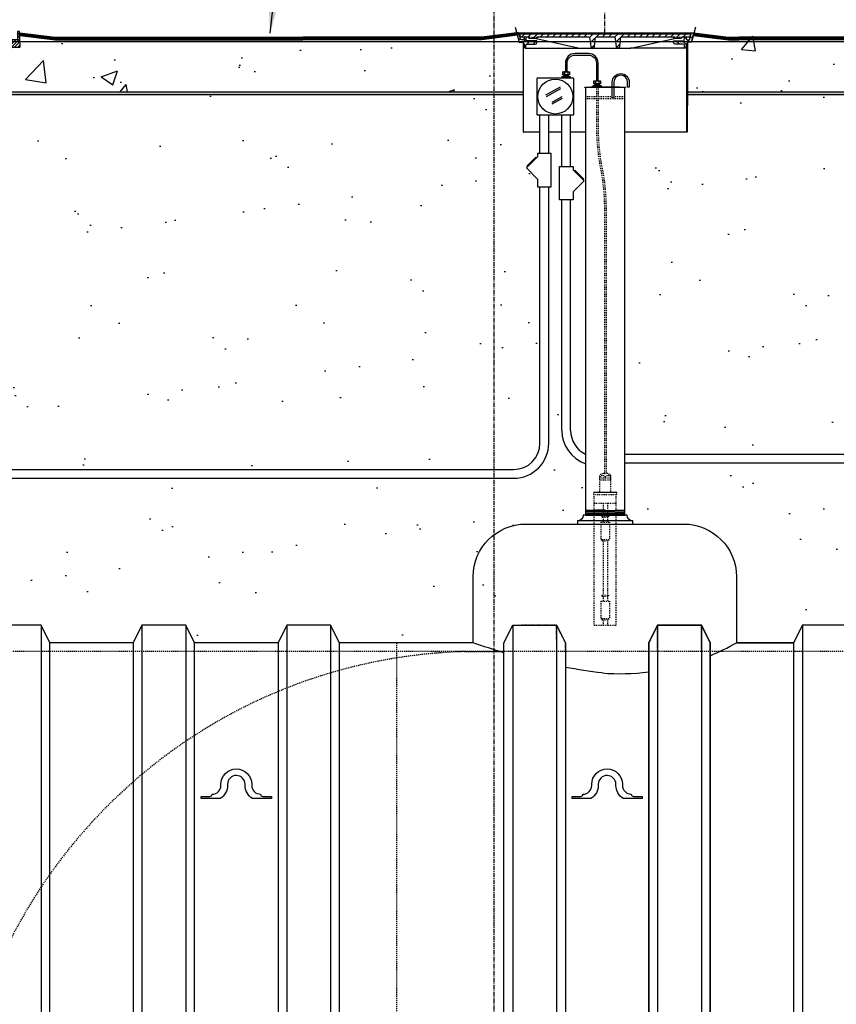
# Model space of a CAD drawing. Extents: x -285 to 5863, y 308 to 3178.
# Tile 324 of 622: x 1644 to 1737, y 874 to 987. Entities that reach past the tile are written whole.
import ezdxf

# ---------------------------------------------------------------- set-up
doc = ezdxf.new("R2010")
doc.units = 0
doc.header["$MEASUREMENT"] = 0
doc.header["$PDSIZE"] = 1
for name, pattern in [('CENTER1', [0.6625, 0.5, -0.075, 0.0125, -0.075]), ('HIDDEN3', [0.1875, 0.125, -0.0625]), ('HIDDEN5', [0.05, 0.025, -0.025])]:
    doc.linetypes.add(name, pattern=pattern)
doc.layers.get('DEFPOINTS').update_dxf_attribs({"linetype": 'CONTINUOUS'})
for name, color, linetype in [('CENTERLINE', 3, 'CENTER1'), ('CONCRETE-HATCH', 2, 'CONTINUOUS'), ('CONDUIT', 2, 'CONTINUOUS'), ('DIM', 3, 'CONTINUOUS'), ('GALV-4-PIPE', 4, 'CONTINUOUS'), ('J-BOX', 2, 'CONTINUOUS'), ('PEAGRAVEL-HATCH', 3, 'CONTINUOUS'), ('PROBE', 2, 'CONTINUOUS'), ('SPILL-BUCKET', 1, 'CONTINUOUS'), ('TANK-BUNG-OPENING-4', 3, 'CONTINUOUS'), ('TANK-MANHOLE-18', 2, 'CONTINUOUS'), ('TANK-MANHOLE-COVER-18', 2, 'CONTINUOUS'), ('TANK-MANHOLE-COVER-HATCH-18', 7, 'CONTINUOUS'), ('TANK-MANHOLE-HATCH-18', 7, 'CONTINUOUS'), ('TANK-SLAB', 6, 'CONTINUOUS'), ('TANK-UST', 5, 'CONTINUOUS'), ('TANK-UST-RIB', 7, 'CONTINUOUS'), ('TEXT', 3, 'CONTINUOUS')]:
    doc.layers.add(name, color=color, linetype=linetype)
doc.layers.add('FREEZE-LINES', color=8, linetype='CONTINUOUS', plot=False)
doc.styles.add('SIMPLEX', font='simplex')
doc.dimstyles.new('DIM64', dxfattribs={"dimscale": 64, "dimtxt": 0.09375, "dimasz": 0.09375, "dimexe": 0.0625, "dimexo": 0.0625, "dimgap": 0.046875, "dimtad": 1, "dimdec": 4, "dimzin": 3, "dimdsep": 46, "dimlunit": 4, "dimtxsty": 'SIMPLEX', "dimcen": 0, "dimclrd": 256, "dimclre": 256, "dimclrt": 256, "dimadec": 0, "dimazin": 0, "dimtfac": 1, "dimtdec": 4, "dimtmove": 0, "dimatfit": 3, "dimfxl": 1, "dimfrac": 2, "dimtolj": 1, "dimtzin": 0, "dimarcsym": 0})
pattern_1 = [(45, (144.5389, -2e-11), (-0.35355339, 0.35355339), [])]

# ---------------------------------------------------------------- blocks, each defined once
blk = doc.blocks.new('*D13')
at = {"layer": 'DEFPOINTS', "color": 0, "transparency": 16777216}
for p in [(1368.55, 978.3), (2031.77, 978.01), (1368.55, 700.52)]:
    blk.add_point(p, dxfattribs=at)
at = {"layer": 'DIM', "lineweight": -2, "transparency": 16777216}
for p, q in [((1368.55, 974.3), (1368.55, 696.52)), ((2031.77, 974.01), (2031.77, 696.52)), ((2025.77, 700.52), (1374.55, 700.52))]:
    blk.add_line(p, q, dxfattribs=at)
at = {"layer": 'DIM', "transparency": 16777216}
for points in [[(1374.55, 701.52), (1374.55, 699.52), (1368.55, 700.52)], [(2025.77, 701.52), (2025.77, 699.52), (2031.77, 700.52)]]:
    blk.add_solid(points, dxfattribs=at)
at = {"layer": 'DIM', "transparency": 16777216, "insert": (1700.16, 708.09), "char_height": 6, "attachment_point": 5, "style": 'SIMPLEX'}
blk.add_mtext('\\A1;55\'-3 1/4" (F.V. TANK SLAB)', dxfattribs=at)

msp = doc.modelspace()

# ---------------------------------------------------------------- hatches: boundary and pattern name
at = {"layer": 'CONCRETE-HATCH'}
h = msp.add_hatch(dxfattribs=at)
h.set_pattern_fill('AR-CONC', color=256, scale=2.67, style=0)
h.set_pattern_definition([(50, (721.22, 12.002), (19.15085, -1.67548), [2.0025, -22.0275]), (355, (721.22, 12.002), (-3.70466, 20.08353), [1.602, -17.622]), (100.4514, (722.816, 11.862), (15.44619, 18.40805), [1.70186, -18.7205]), (46.1842, (721.22, 17.342), (28.49534, -4.41936), [3.00375, -33.04125]), (96.6356, (723.594, 16.974), (24.9555, 26.00897), [2.5528, -28.08076]), (351.1842, (721.22, 17.342), (24.9555, 26.00897), [2.403, -26.433]), (21, (723.89, 16.007), (15.93742, -10.74992), [2.0025, -22.0275]), (326, (723.89, 16.007), (6.49652, 19.3615), [1.602, -17.622]), (71.4514, (725.218, 15.111), (22.43394, 8.61158), [1.70186, -18.7205]), (37.5, (721.22, 12.002), (0.324668, 8.888266), [0, -17.4084, 0, -17.889, 0, -17.68875]), (7.5, (721.22, 12.002), (7.023957, 10.53079), [0, -10.1994, 0, -17.0079, 0, -6.74175]), (327.5, (715.266, 12.002), (14.25306, -0.602215), [0, -6.675, 0, -20.826, 0, -27.6345]), (317.5, (712.596, 12.002), (15.57107, 2.6728), [0, -8.6775, 0, -13.8306, 0, -19.6245])])
h.paths.add_polyline_path([(1701.29515, 983.89509), (1700.79946, 983.9417), (1700.58761, 984.73363), (1643.95961, 984.76597), (1643.95961, 978.29596), (1701.29515, 978.29596)])
h = msp.add_hatch(dxfattribs=at)
h.set_pattern_fill('AR-CONC', color=256, scale=2.67, style=0)
h.set_pattern_definition([(50, (1745.324, 981.429), (19.151, -1.675), [2.0025, -22.0275]), (355, (1745.324, 981.429), (-3.705, 20.084), [1.602, -17.622]), (100.45, (1746.92, 981.29), (15.446, 18.408), [1.702, -18.7205]), (46.18, (1745.324, 986.77), (28.495, -4.42), [3.004, -33.041]), (96.64, (1747.698, 986.4), (24.955, 26.01), [2.553, -28.081]), (351.18, (1745.324, 986.77), (24.955, 26.01), [2.403, -26.433]), (21, (1747.994, 985.434), (15.937, -10.75), [2.0025, -22.0275]), (326, (1747.994, 985.434), (6.497, 19.362), [1.602, -17.622]), (71.45, (1749.322, 984.538), (22.434, 8.612), [1.702, -18.7205]), (37.5, (1745.3235, 981.429), (0.3247, 8.8883), [0, -17.4084, 0, -17.889, 0, -17.6887]), (7.5, (1745.324, 981.429), (7.024, 10.5308), [0, -10.1994, 0, -17.0079, 0, -6.7417]), (327.5, (1739.3694, 981.429), (14.253, -0.6022), [0, -6.675, 0, -20.826, 0, -27.6345]), (317.5, (1736.7, 981.429), (15.571, 2.673), [0, -8.6775, 0, -13.8306, 0, -19.6245])])
h.paths.add_polyline_path([(1751.00623, 983.87998), (1750.97973, 983.9299), (1750.9349, 983.95668), (1750.54901, 983.95668), (1750.34108, 984.73346), (1744.48547, 984.73346), (1720.70808, 984.81424), (1720.47854, 983.95668), (1720.02131, 982.79832), (1720.02131, 979.97135), (1720.02131, 978.29596), (1751.00623, 978.29596)])
at = {"layer": 'PEAGRAVEL-HATCH'}
h = msp.add_hatch(dxfattribs=at)
h.set_pattern_fill('AR-SAND', color=256, scale=7.5, style=0)
h.set_pattern_definition([(37.5, (626.813, 31.247), (-0.47245, 14.45118), [0, -11.4, 0, -12.75, 0, -12.1875]), (7.5, (626.813, 31.247), (13.27333, 21.1661), [0, -6.15, 0, -10.275, 0, -3.9375]), (327.5, (617.588, 31.247), (23.35606, 0.04244), [0, -3.75, 0, -13.5, 0, -17.625]), (317.5, (617.588, 31.247), (22.54595, 6.58257), [0, -1.875, 0, -8.85, 0, -10.125])])
h.paths.add_polyline_path([(1702.93752, 968.36731), (1701.6804, 969.62443), (1703.21532, 971.25629), (1703.21532, 973.7036), (1701.35482, 973.7036), (1701.35343, 978.29596), (1643.91489, 978.29596), (1643.91489, 967.14591), (1642.90804, 966.95192), (1642.84093, 965.18198), (1642.6125, 965.18198), (1642.58773, 963.3542), (1638.1759, 961.99078), (1638.09573, 960.77814), (1637.86757, 960.77817), (1637.86475, 935.26576), (1700.21532, 935.26576), (1703.21532, 938.26576)])
h.paths.add_polyline_path([(1708.40164, 930.05404), (1708.40164, 935.93084), (1706.45561, 937.39111), (1705.71569, 939.70884), (1705.71569, 973.7036), (1704.21532, 973.7036), (1704.21532, 938.26576), (1703.04375, 935.43733), (1700.21532, 934.26576), (1637.86828, 934.26576), (1637.86828, 923.08613), (1638.55765, 923.08613), (1638.19641, 917.24243), (1638.89275, 915.87407), (1640.36828, 915.52328), (1641.36828, 917.52328), (1646.02434, 918.21114), (1647.36828, 915.52328), (1656.86828, 915.52328), (1657.86828, 917.52328), (1662.86828, 917.52328), (1663.86828, 915.52328), (1673.36828, 915.52328), (1674.36828, 917.52328), (1679.36828, 917.52328), (1680.36828, 915.52328), (1699.11828, 915.52328), (1700.11828, 917.52328), (1701.08023, 917.52328), (1701.08023, 923.05328), (1702.83758, 927.29592), (1707.50244, 929.05404)])
h = msp.add_hatch(dxfattribs=at)
h.set_pattern_fill('AR-SAND', color=256, scale=7.5, style=0)
h.set_pattern_definition([(37.5, (692.983, 36.183), (-0.47245, 14.45118), [0, -11.4, 0, -12.75, 0, -12.1875]), (7.5, (692.983, 36.183), (13.27333, 21.1661), [0, -6.15, 0, -10.275, 0, -3.9375]), (327.5, (683.758, 36.183), (23.35606, 0.04244), [0, -3.75, 0, -13.5, 0, -17.625]), (317.5, (683.758, 36.183), (22.54595, 6.58257), [0, -1.875, 0, -8.85, 0, -10.125])])
h.paths.add_polyline_path([(1752.74923, 973.50716), (1750.99999, 973.69919), (1750.99999, 977.85625), (1719.952, 977.85625), (1719.952, 973.69919), (1712.90518, 973.69919), (1712.90518, 937.00993), (1749.74881, 937.00993), (1751.87014, 937.88861), (1752.74881, 940.00993)])
h.paths.add_polyline_path([(1758.11557, 934.42627), (1756.04522, 935.868), (1755.2496, 938.26215), (1755.2496, 973.69919), (1753.74923, 973.69919), (1753.74884, 940.00993), (1752.57724, 937.1815), (1749.74881, 936.00993), (1712.90518, 936.00551), (1712.90518, 930.04963), (1713.15518, 930.04963), (1713.80438, 929.40043), (1713.80438, 929.04963), (1725.08221, 929.04886), (1729.32485, 927.2915), (1731.08221, 923.04886), (1731.08221, 915.51886), (1732.12181, 915.51886), (1733.12181, 917.51886), (1738.12181, 917.51886), (1739.12181, 915.51886), (1748.62181, 915.51886), (1749.62181, 917.51886), (1754.62181, 917.51886), (1755.62181, 915.51886), (1757.21637, 915.69503), (1757.86557, 916.51963), (1758.11557, 916.51963)])
at = {"layer": 'SPILL-BUCKET'}
h = msp.add_hatch(dxfattribs=at)
h.set_pattern_fill('ANSI31', scale=2, style=0)
h.set_pattern_definition([(45, (7871.73637, -316.10631), (-0.176776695, 0.176776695), [])])
edge = h.paths.add_edge_path()
edge.add_line((1642.6807, 984.23294), (1642.62249, 984.17052))
edge.add_line((1642.62249, 984.17052), (1642.67196, 982.75407))
edge.add_line((1642.67196, 982.75407), (1642.99727, 982.75407))
edge.add_line((1642.99727, 982.75407), (1643.01471, 983.25351))
edge.add_arc((1643.13959, 983.24919), 0.12496, 90.0186065, 178.0185587, ccw=False)
edge.add_line((1643.13955, 983.37415), (1643.92638, 983.37415))
edge.add_arc((1643.9264, 983.43663), 0.06248, 269.9807156, 361.9807391)
edge.add_line((1643.98884, 983.43879), (1643.92996, 985.12513))
edge.add_arc((1643.86752, 985.12293), 0.06248, 2.0186404, 90.0186168)
edge.add_line((1643.86749, 985.18541), (1643.72566, 985.18541))
edge.add_arc((1643.72567, 985.15417), 0.03124, 90.0195749, 180.0195749)
edge.add_line((1643.69443, 985.15416), (1643.69443, 984.24793))
edge.add_arc((1643.67912, 984.24824), 0.01531, 268.8127846, 358.8127846, ccw=False)
edge.add_line((1643.6788, 984.23294), (1642.6807, 984.23294))
at = {"layer": 'TANK-MANHOLE-COVER-HATCH-18', "linetype": 'Continuous'}
h = msp.add_hatch(dxfattribs=at)
h.set_pattern_fill('LINE', color=256, scale=4, angle=45, style=0)
h.set_pattern_definition(pattern_1)
h.paths.add_polyline_path([(1700.89509, 984.92178), (1700.90064, 984.85798), (1700.99256, 984.60612, 0.315058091), (1701.08063, 984.54451), (1701.83272, 984.54451, -0.20068244), (1701.89946, 984.5166), (1701.99901, 984.41569, 0.20068244), (1702.06575, 984.38778), (1702.40555, 984.38778), (1702.74536, 984.38778, 0.200679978), (1702.8121, 984.41569), (1702.91165, 984.5166, -0.200679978), (1702.97839, 984.54451), (1708.69706, 984.54451, -0.383366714), (1708.94565, 984.32108), (1709.04113, 983.42753, 0.383366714), (1709.1965, 983.28788), (1709.22332, 983.28788, 0.383366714), (1709.37869, 983.42753), (1709.47413, 984.32073, -0.383769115), (1709.7231, 984.54451), (1711.58587, 984.54451, -0.38581775), (1711.83642, 984.31895), (1711.93023, 983.42777, 0.383818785), (1712.08562, 983.28788), (1712.11389, 983.28788, 0.383818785), (1712.26928, 983.42777), (1712.36327, 984.32069, -0.383818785), (1712.6119, 984.54451), (1718.33197, 984.54451, -0.200679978), (1718.39871, 984.5166), (1718.49826, 984.41569, 0.200679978), (1718.565, 984.38778), (1718.9048, 984.38778), (1719.24461, 984.38778, 0.20068244), (1719.31135, 984.41569), (1719.41089, 984.5166, -0.20068244), (1719.47763, 984.54451), (1720.22834, 984.54451, 0.315056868), (1720.31641, 984.60612), (1720.40833, 984.85798), (1720.41388, 984.92178), (1710.65518, 984.92178)])
at = {"layer": 'TANK-MANHOLE-HATCH-18', "linetype": 'Continuous'}
h = msp.add_hatch(dxfattribs=at)
h.set_pattern_fill('LINE', color=256, scale=4, angle=45, style=0)
h.set_pattern_definition(pattern_1)
h.paths.add_polyline_path([(1701.42633, 983.73304), (1701.46099, 983.34482, 0.458065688), (1701.53788, 983.28962, 0.469140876), (1701.61493, 983.3471), (1701.62887, 983.61191, -0.398894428), (1701.7537, 983.73034), (1702.68158, 983.73034, 0.398050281), (1702.86879, 983.90744), (1702.87991, 984.1076), (1701.65379, 984.1076), (1701.63435, 984.48523, 0.399230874), (1701.57194, 984.54451), (1701.49292, 984.54451, 0.39953151), (1701.4305, 984.48516), (1701.42435, 984.36321, -0.39953151), (1701.2839, 984.22966), (1701.10563, 984.22966, -0.348582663), (1701.01433, 984.30212), (1700.86475, 984.94341, 0.346992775), (1700.77437, 985.01471), (1700.59129, 985.01471), (1700.80913, 984.07537, 0.348183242), (1700.9309, 983.97861), (1701.21133, 983.97861, -0.400208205), (1701.30568, 983.88936), (1701.3112, 983.78998), (1701.36407, 983.78998, -0.38836603)])
h = msp.add_hatch(dxfattribs=at)
h.set_pattern_fill('LINE', color=256, scale=4, angle=135, style=0)
h.set_pattern_definition([(135, (144.5389, -2e-11), (-0.35355339, -0.35355339), [])])
h.paths.add_polyline_path([(1719.88462, 984.36321), (1719.87847, 984.48516, 0.39953151), (1719.81605, 984.54451), (1719.73703, 984.54451, 0.399230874), (1719.67461, 984.48523), (1719.65518, 984.1076), (1718.42906, 984.1076), (1718.44018, 983.90744, 0.398050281), (1718.62739, 983.73034), (1719.55527, 983.73034, -0.398894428), (1719.6801, 983.61191), (1719.69404, 983.3471, 0.469140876), (1719.77109, 983.28962, 0.458065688), (1719.84798, 983.34482), (1719.88264, 983.73304, -0.38836603), (1719.94489, 983.78998), (1719.99777, 983.78998), (1720.00329, 983.88936, -0.400208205), (1720.09764, 983.97861), (1720.37807, 983.97861, 0.348183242), (1720.49984, 984.07537), (1720.71768, 985.01471), (1720.53459, 985.01471, 0.346992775), (1720.44421, 984.94341), (1720.29464, 984.30212, -0.348582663), (1720.20334, 984.22966), (1720.02507, 984.22966, -0.39953151)])
at = {"layer": 'TANK-SLAB'}
for points in [[(1701.35492, 978.01471), (1701.35492, 978.29596), (1642.85224, 978.29596), (1642.85224, 978.01471)], [(1751.0142, 978.01749), (1751.0142, 978.29874), (1720.00797, 978.29874), (1720.00797, 978.01749)]]:
    msp.add_hatch(color=256, dxfattribs=at).paths.add_polyline_path(points)

# ---------------------------------------------------------------- linework, layer by layer
at = {"layer": 'CENTERLINE'}
msp.add_line((1710.63135, 985.01471), (1710.63135, 1029.15474), dxfattribs=at)
at = {"layer": 'CONDUIT'}
for p, q in [((1703.21886, 971.25629), (1703.21886, 975.66731)), ((1704.21886, 971.25629), (1704.21886, 975.66731)), ((1705.71923, 969.78595), (1705.71923, 975.66731)), ((1706.71923, 969.78595), (1706.71923, 975.66731)), ((1703.21886, 938.26576), (1703.21886, 967.4784)), ((1704.21886, 938.26576), (1704.21886, 967.4784)), ((1705.71923, 939.70884), (1705.71923, 966.01739)), ((1706.71923, 939.70884), (1706.71923, 966.01739)), ((1712.90518, 937.00993), (1749.75547, 937.01434)), ((1712.90518, 936.00993), (1749.75547, 936.01434)), ((1637.86828, 935.26576), (1700.21886, 935.26576)), ((1637.86817, 934.26576), (1700.21886, 934.26576))]:
    msp.add_line(p, q, dxfattribs=at)
for points in [[(1702.94105, 970.88155), (1701.68394, 969.62443), (1702.94105, 968.36731), (1702.94105, 967.4784), (1704.49666, 967.4784), (1704.49666, 971.25629), (1702.94105, 971.25629)], [(1706.99703, 969.41121), (1708.25415, 968.15409), (1706.99703, 966.89697), (1706.99703, 966.00806), (1705.44143, 966.00806), (1705.44143, 969.78595), (1706.99703, 969.78595)]]:
    msp.add_lwpolyline(points, close=True, dxfattribs=at)
for points in [[(1702.8232, 970.76369), (1702.74463, 970.84226), (1701.72322, 969.82085), (1701.80179, 969.74228)], [(1707.11488, 969.29335), (1707.19345, 969.37192), (1708.21486, 968.35051), (1708.13629, 968.27194)]]:
    msp.add_lwpolyline(points, dxfattribs=at)
for centre, radius, start, end in [((1709.71923, 939.70884), 4, 180, 250.8214915), ((1709.71923, 939.70884), 3, 180, 244.0226044), ((1700.21886, 938.26576), 3, 270, 0), ((1700.21886, 938.26576), 4, 270, 0)]:
    msp.add_arc(centre, radius, start, end, dxfattribs=at)
at = {"layer": 'DEFPOINTS'}
for points in [[(1700.37882, 985.6718), (1700.83792, 983.95668), (1701.22381, 983.95668), (1701.26864, 983.9299), (1701.29515, 983.87998), (1701.29515, 976.75093)], [(1700.38507, 985.6718), (1700.84416, 983.95668), (1701.23005, 983.95668), (1701.27489, 983.9299), (1701.30139, 983.87998), (1701.30139, 976.75093)], [(1720.93139, 985.6718), (1720.47229, 983.95668), (1720.0864, 983.95668), (1720.04157, 983.9299), (1720.01507, 983.87998), (1720.01507, 976.75093)], [(1720.93763, 985.6718), (1720.47854, 983.95668), (1720.09265, 983.95668), (1720.04781, 983.9299), (1720.02131, 983.87998), (1720.02131, 976.75093)]]:
    msp.add_lwpolyline(points, dxfattribs=at)
at = {"layer": 'FREEZE-LINES', "color": 8, "linetype": 'CENTER1'}
msp.add_line((1698, 564.00736), (1698, 1104.00736), dxfattribs=at)
at = {"layer": 'FREEZE-LINES', "linetype": 'Continuous'}
msp.add_line((1931.90631, 984.01471), (1465.74807, 984.01471), dxfattribs=at)
at = {"layer": 'GALV-4-PIPE', "color": 7}
for p, q in [((1712.29049, 978.84073), (1709.01763, 978.84073)), ((1710.65518, 930.68358), (1708.40518, 930.60779)), ((1712.90518, 930.63429), (1708.40518, 930.48272)), ((1712.90518, 930.50922), (1708.40518, 930.35765)), ((1712.90518, 930.38415), (1708.40518, 930.23258)), ((1712.90518, 930.25908), (1708.40518, 930.10751)), ((1712.90518, 930.13401), (1710.53018, 930.05401))]:
    msp.add_line(p, q, dxfattribs=at)
at = {"layer": 'GALV-4-PIPE', "color": 7, "linetype": 'HIDDEN5'}
for p, q in [((1708.40518, 977.77823), (1712.90518, 977.77823)), ((1708.40518, 977.52823), (1712.90518, 977.52823))]:
    msp.add_line(p, q, dxfattribs=at)
at = {"layer": 'GALV-4-PIPE'}
msp.add_lwpolyline([(1712.22799, 978.77823), (1712.29049, 978.84073), (1712.96544, 978.84073), (1712.96544, 978.77823), (1708.34268, 978.77823), (1708.34268, 978.84073), (1709.01763, 978.84073), (1709.08013, 978.77823)], dxfattribs=at)
msp.add_lwpolyline([(1708.40518, 930.05404), (1708.40518, 930.05404), (1712.90518, 930.05404), (1712.90518, 930.05404), (1712.90518, 978.77823), (1708.40518, 978.77823)], close=True, dxfattribs=at)
at = {"layer": 'J-BOX', "color": 7}
for p, q in [((1703.90487, 977.95458), (1705.55726, 978.85993)), ((1703.95044, 977.77321), (1705.60283, 978.67857)), ((1704.60579, 977.12592), (1705.74515, 977.75018)), ((1704.61708, 976.94456), (1705.77498, 977.57897))]:
    msp.add_line(p, q, dxfattribs=at)
at = {"layer": 'J-BOX'}
msp.add_lwpolyline([(1707.06342, 975.72286), (1707.06342, 979.8005, 0.414213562), (1707.00786, 979.85605), (1702.93023, 979.85605, 0.414213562), (1702.87467, 979.8005), (1702.87467, 975.72286, 0.414213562), (1702.93023, 975.66731), (1707.00786, 975.66731, 0.414213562)], format="xyb", close=True, dxfattribs=at)
msp.add_circle((1704.96904, 977.76168), 1.98948, dxfattribs=at)
at = {"layer": 'PROBE'}
for p, q in [((1705.9748, 980.01356), (1705.9748, 980.22477)), ((1706.46365, 980.01356), (1706.46365, 980.22477)), ((1709.51467, 978.99823), (1709.51467, 979.20945)), ((1710.00352, 978.99823), (1710.00352, 979.20945))]:
    msp.add_line(p, q, dxfattribs=at)
at = {"layer": 'PROBE', "color": 7}
for p, q in [((1706.46365, 980.11916), (1705.9748, 980.11916)), ((1710.00352, 979.10384), (1709.51467, 979.10384))]:
    msp.add_line(p, q, dxfattribs=at)
at = {"layer": 'PROBE', "color": 1, "linetype": 'HIDDEN5'}
for p, q in [((1710.03018, 932.68577), (1710.03018, 934.57327)), ((1710.56143, 934.82327), (1710.74893, 934.82327)), ((1711.28018, 932.68577), (1711.28018, 934.57327)), ((1710.03018, 934.32327), (1711.28018, 934.32327)), ((1710.03018, 934.07327), (1711.28018, 934.07327)), ((1710.65518, 934.44827), (1710.65518, 934.32327)), ((1709.34268, 932.68577), (1711.96768, 932.68577)), ((1709.34268, 932.43577), (1709.34268, 932.68577)), ((1709.34268, 932.43577), (1711.96768, 932.43577)), ((1709.40518, 932.68577), (1711.90518, 932.68577)), ((1709.40518, 917.52328), (1709.40518, 932.43577)), ((1711.90518, 917.52328), (1711.90518, 932.43577)), ((1711.96768, 932.43577), (1711.96768, 932.68577)), ((1709.40518, 931.43577), (1711.90518, 931.43577)), ((1710.40518, 931.43577), (1710.40518, 929.95609)), ((1710.90518, 931.43577), (1710.90518, 929.95609)), ((1710.15518, 929.27327), (1711.15518, 929.27327)), ((1710.15518, 929.27327), (1710.15518, 927.27327)), ((1710.28018, 929.95609), (1710.28018, 929.83109)), ((1711.03018, 929.95609), (1710.28018, 929.95609)), ((1710.28018, 929.83109), (1711.03018, 929.83109)), ((1710.40518, 929.80639), (1710.40518, 929.27327)), ((1710.90518, 929.80639), (1710.90518, 929.27327)), ((1711.03018, 929.95609), (1711.03018, 929.83109)), ((1711.15518, 929.27327), (1711.15518, 927.27327)), ((1710.15518, 927.27327), (1711.15518, 927.27327)), ((1710.28018, 927.27327), (1710.28018, 927.14827)), ((1710.28018, 927.14827), (1711.03018, 927.14827)), ((1710.40518, 927.14827), (1710.40518, 920.95609)), ((1710.90518, 927.14827), (1710.90518, 920.95609)), ((1711.03018, 927.27327), (1711.03018, 927.14827)), ((1710.15518, 920.27328), (1711.15518, 920.27328)), ((1710.15518, 920.27328), (1710.15518, 918.27328)), ((1710.28018, 920.95609), (1710.28018, 920.83109)), ((1710.28018, 920.95609), (1711.03018, 920.95609)), ((1710.28018, 920.83109), (1711.03018, 920.83109)), ((1710.40518, 920.83109), (1710.40518, 920.27328)), ((1710.40518, 920.83109), (1710.40518, 920.27328)), ((1710.90518, 920.83109), (1710.90518, 920.27328)), ((1710.90518, 920.83109), (1710.90518, 920.27328)), ((1711.03018, 920.95609), (1711.03018, 920.83109)), ((1711.15518, 920.27328), (1711.15518, 918.27328)), ((1710.15518, 918.27328), (1711.15518, 918.27328)), ((1710.28018, 918.27328), (1710.28018, 918.14828)), ((1710.28018, 918.14828), (1711.03018, 918.14828)), ((1710.40518, 918.14828), (1710.40518, 917.52328)), ((1710.90518, 918.14828), (1710.90518, 917.52328)), ((1711.03018, 918.27328), (1711.03018, 918.14828)), ((1709.40518, 917.52328), (1711.90518, 917.52328))]:
    msp.add_line(p, q, dxfattribs=at)
at = {"layer": 'PROBE'}
msp.add_lwpolyline([(1709.8478, 979.55964), (1709.8478, 981.57746, 0.414213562), (1708.75405, 982.67121), (1707.21418, 982.67121, 0.414213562), (1706.12043, 981.57746), (1706.12043, 980.57496), (1706.30793, 980.57496), (1706.30793, 981.57746, -0.414213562), (1707.21418, 982.48371), (1708.75405, 982.48371, -0.414213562), (1709.6603, 981.57746), (1709.6603, 979.55964)], format="xyb", close=True, dxfattribs=at)
at = {"layer": 'PROBE', "color": 7}
for points in [[(1705.86522, 980.57496, 0.414213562), (1705.83397, 980.54371), (1705.83397, 980.25602, 0.414213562), (1705.86522, 980.22477)], [(1705.99282, 980.57496, -0.414213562), (1706.02407, 980.54371), (1706.02407, 980.25602, -0.414213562), (1705.99282, 980.22477)], [(1706.05532, 980.57496, 0.414213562), (1706.02407, 980.54371), (1706.02407, 980.25602, 0.414213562), (1706.05532, 980.22477)], [(1706.37304, 980.57496, -0.414213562), (1706.40429, 980.54371), (1706.40429, 980.25602, -0.414213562), (1706.37304, 980.22477)], [(1706.43554, 980.57496, 0.414213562), (1706.40429, 980.54371), (1706.40429, 980.25602, 0.414213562), (1706.43554, 980.22477)], [(1706.56315, 980.57496, -0.414213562), (1706.5944, 980.54371), (1706.5944, 980.25602, -0.414213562), (1706.56315, 980.22477)], [(1709.40509, 979.55964, 0.414213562), (1709.37384, 979.52839), (1709.37384, 979.2407, 0.414213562), (1709.40509, 979.20945)], [(1709.53269, 979.55964, -0.414213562), (1709.56394, 979.52839), (1709.56394, 979.2407, -0.414213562), (1709.53269, 979.20945)], [(1709.59519, 979.55964, 0.414213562), (1709.56394, 979.52839), (1709.56394, 979.2407, 0.414213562), (1709.59519, 979.20945)], [(1709.91291, 979.55964, -0.414213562), (1709.94416, 979.52839), (1709.94416, 979.2407, -0.414213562), (1709.91291, 979.20945)], [(1709.97541, 979.55964, 0.414213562), (1709.94416, 979.52839), (1709.94416, 979.2407, 0.414213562), (1709.97541, 979.20945)], [(1710.10302, 979.55964, -0.414213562), (1710.13427, 979.52839), (1710.13427, 979.2407, -0.414213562), (1710.10302, 979.20945)]]:
    msp.add_lwpolyline(points, format="xyb", dxfattribs=at)
at = {"layer": 'PROBE'}
for points in [[(1705.83397, 980.57496), (1706.5944, 980.57496), (1706.5944, 980.22477), (1705.83397, 980.22477)], [(1709.37384, 979.55964), (1710.13427, 979.55964), (1710.13427, 979.20945), (1709.37384, 979.20945)]]:
    msp.add_lwpolyline(points, close=True, dxfattribs=at)
for points in [[(1706.70093, 979.85605), (1706.70093, 980.01356), (1705.71734, 980.01356), (1705.71734, 979.85605)], [(1710.2408, 978.84073), (1710.2408, 978.99823), (1709.25721, 978.99823), (1709.25721, 978.83659)]]:
    msp.add_lwpolyline(points, dxfattribs=at)
at = {"layer": 'PROBE', "color": 2}
msp.add_lwpolyline([(1711.45879, 978.84073), (1711.45879, 979.40981, -1), (1713.39629, 979.40981), (1713.39629, 978.84073), (1713.20879, 978.84073), (1713.20879, 979.40981, 1), (1711.64629, 979.40981), (1711.64629, 978.84073), (1711.64629, 977.61507), (1711.45879, 977.61507)], format="xyb", close=True, dxfattribs=at)
at = {"layer": 'PROBE', "color": 1, "linetype": 'HIDDEN5', "flags": 128}
for points in [[(1709.66183, 978.77823), (1709.66215, 974.11824, 0.045931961), (1710.09147, 969.70451, -0.047174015), (1710.56143, 965.25969), (1710.56143, 955.73656), (1710.56143, 938.74068), (1710.56143, 934.82327)], [(1709.84933, 978.77823), (1709.84961, 974.12838, 0.045965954), (1710.27453, 969.74551, -0.047112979), (1710.74893, 965.24786), (1710.74893, 955.30587), (1710.74893, 938.30999), (1710.74893, 934.82327)]]:
    msp.add_lwpolyline(points, format="xyb", dxfattribs=at)
at = {"layer": 'PROBE', "linetype": 'Continuous'}
for centre in [(1705.86522, 980.25602), (1709.40509, 979.2407)]:
    msp.add_arc(centre, 0.03125, 180, 270, dxfattribs=at)
at = {"layer": 'PROBE', "color": 1, "linetype": 'HIDDEN5'}
for centre, radius, start, end in [((1710.53522, 934.1895), 0.63431, 87.6324466, 142.7698007), ((1710.34268, 934.10537), 0.46394, 47.6561357, 132.3438643), ((1710.96768, 934.10537), 0.46394, 47.6561357, 132.3438643), ((1710.77513, 934.1895), 0.63431, 37.2301993, 92.3675534)]:
    msp.add_arc(centre, radius, start, end, dxfattribs=at)
at = {"layer": 'SPILL-BUCKET', "color": 2, "linetype": 'Continuous'}
msp.add_lwpolyline([(1642.6807, 984.23294), (1642.62249, 984.17052), (1642.67196, 982.75407), (1642.99727, 982.75407), (1643.01471, 983.25351, -0.404025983), (1643.13955, 983.37415), (1643.92638, 983.37415, 0.424474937), (1643.98884, 983.43879), (1643.92996, 985.12513, 0.404026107), (1643.86749, 985.18541), (1643.72566, 985.18541, 0.414213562), (1643.69443, 985.15416), (1643.69443, 984.24793, -0.414213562), (1643.6788, 984.23294), (1642.6807, 984.23294)], format="xyb", dxfattribs=at)
at = {"layer": 'TANK-BUNG-OPENING-4', "linetype": 'Continuous'}
msp.add_line((1713.80438, 929.40484), (1707.50598, 929.40484), dxfattribs=at)
msp.add_lwpolyline([(1713.80438, 929.05404), (1713.80438, 929.40484, -0.414213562), (1713.15518, 930.05404), (1708.15518, 930.05404, -0.414213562), (1707.50598, 929.40484), (1707.50598, 929.05404)], format="xyb", dxfattribs=at)
at = {"layer": 'TANK-MANHOLE-18', "color": 7, "linetype": 'Continuous'}
for p, q in [((1700.78686, 985.01471), (1720.53459, 985.01471)), ((1701.53867, 983.28788), (1707.80614, 983.28788)), ((1719.77169, 983.28788), (1713.50345, 983.28788)), ((1703.21886, 973.7036), (1701.35836, 973.7036)), ((1705.71923, 973.7036), (1704.21886, 973.7036)), ((1708.40518, 973.7036), (1706.71923, 973.7036)), ((1719.95339, 973.7036), (1712.90518, 973.7036))]:
    msp.add_line(p, q, dxfattribs=at)
at = {"layer": 'TANK-MANHOLE-18', "color": 5, "linetype": 'Continuous'}
msp.add_line((1719.73701, 984.54451), (1719.81468, 984.54451), dxfattribs=at)
at = {"layer": 'TANK-MANHOLE-18', "linetype": 'Continuous'}
for points in [[(1701.49292, 984.54451, 0.39953151), (1701.4305, 984.48516), (1701.42435, 984.36321, -0.39953151), (1701.2839, 984.22966), (1701.10563, 984.22966, -0.348582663), (1701.01433, 984.30212), (1700.86499, 984.94238, 0.350174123), (1700.77437, 985.01471), (1700.59129, 985.01471), (1700.80905, 984.0757, 0.3489397), (1700.9309, 983.97861), (1701.21133, 983.97861, -0.398052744), (1701.30564, 983.89006), (1701.3112, 983.78998), (1701.36407, 983.78998, -0.38836603), (1701.42633, 983.73304), (1701.46099, 983.34482, 0.38836603), (1701.52324, 983.28788), (1701.55252, 983.28788, 0.398894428), (1701.61493, 983.3471), (1701.62887, 983.61191, -0.398894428), (1701.7537, 983.73034), (1702.68158, 983.73034, 0.398050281), (1702.86879, 983.90744), (1702.87991, 984.1076), (1701.65379, 984.1076), (1701.63435, 984.48523, 0.399230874), (1701.57194, 984.54451)], [(1719.81605, 984.54451, -0.39953151), (1719.87847, 984.48516), (1719.88462, 984.36321, 0.39953151), (1720.02507, 984.22966), (1720.20334, 984.22966, 0.348582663), (1720.29464, 984.30212), (1720.44397, 984.94238, -0.350174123), (1720.53459, 985.01471), (1720.71768, 985.01471), (1720.49992, 984.0757, -0.3489397), (1720.37807, 983.97861), (1720.09764, 983.97861, 0.398052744), (1720.00333, 983.89006), (1719.99777, 983.78998), (1719.94489, 983.78998, 0.38836603), (1719.88264, 983.73304), (1719.84798, 983.34482, -0.38836603), (1719.78573, 983.28788), (1719.75645, 983.28788, -0.398894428), (1719.69404, 983.3471), (1719.6801, 983.61191, 0.398894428), (1719.55527, 983.73034), (1718.62739, 983.73034, -0.398050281), (1718.44018, 983.90744), (1718.42906, 984.1076), (1719.65518, 984.1076), (1719.67461, 984.48523, -0.399230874), (1719.73703, 984.54451)]]:
    msp.add_lwpolyline(points, format="xyb", close=True, dxfattribs=at)
for points in [[(1701.35697, 983.75669), (1701.30981, 983.75669), (1701.30981, 973.7036), (1701.35697, 973.7036), (1701.35697, 983.78998)], [(1719.952, 983.75669), (1720.00054, 983.75669), (1720.00054, 973.7036), (1719.952, 973.7036), (1719.952, 983.78998)]]:
    msp.add_lwpolyline(points, dxfattribs=at)
at = {"layer": 'TANK-MANHOLE-COVER-18', "linetype": 'Continuous'}
for p, q in [((1702.07128, 984.54451), (1701.83272, 984.54451)), ((1702.16699, 984.54451), (1702.26269, 984.54451)), ((1702.3584, 984.54451), (1702.4541, 984.54451)), ((1702.54842, 984.54451), (1702.64412, 984.54451)), ((1702.73983, 984.54451), (1702.97838, 984.54451)), ((1718.57053, 984.54451), (1718.33197, 984.54451)), ((1718.66624, 984.54451), (1718.76194, 984.54451)), ((1718.85764, 984.54451), (1718.95335, 984.54451)), ((1719.04767, 984.54451), (1719.14337, 984.54451)), ((1719.23907, 984.54451), (1719.47763, 984.54451))]:
    msp.add_line(p, q, dxfattribs=at)
msp.add_lwpolyline([(1710.65518, 984.92178), (1720.41388, 984.92178), (1720.40833, 984.85798), (1720.31641, 984.60612, -0.315056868), (1720.22834, 984.54451), (1719.47763, 984.54451, 0.20068244), (1719.41089, 984.5166), (1719.31135, 984.41569, -0.20068244), (1719.24461, 984.38778), (1718.9048, 984.38778), (1718.565, 984.38778, -0.200679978), (1718.49826, 984.41569), (1718.39871, 984.5166, 0.200679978), (1718.33197, 984.54451), (1712.6119, 984.54451, 0.383818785), (1712.36327, 984.32069), (1712.26928, 983.42777, -0.383818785), (1712.11389, 983.28788), (1712.08562, 983.28788, -0.383818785), (1711.93023, 983.42777), (1711.83624, 984.32069, 0.383818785), (1711.58587, 984.54451), (1709.7231, 984.54451, 0.383366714), (1709.47417, 984.32108), (1709.37869, 983.42753, -0.383366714), (1709.22332, 983.28788), (1709.1965, 983.28788, -0.383366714), (1709.04113, 983.42753), (1708.94565, 984.32108, 0.383366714), (1708.69706, 984.54451), (1702.97839, 984.54451, 0.200679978), (1702.91165, 984.5166), (1702.8121, 984.41569, -0.200679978), (1702.74536, 984.38778), (1702.40555, 984.38778), (1702.06575, 984.38778, -0.20068244), (1701.99901, 984.41569), (1701.89946, 984.5166, 0.20068244), (1701.83272, 984.54451), (1701.08063, 984.54451, -0.315058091), (1700.99256, 984.60612), (1700.90064, 984.85798), (1700.89509, 984.92178), (1710.65518, 984.92178)], format="xyb", dxfattribs=at)
at = {"layer": 'TANK-MANHOLE-COVER-18', "color": 1, "linetype": 'Continuous'}
msp.add_lwpolyline([(1702.77816, 984.39486), (1707.75211, 983.29379, 0.054517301), (1707.80614, 983.28788), (1713.50345, 983.28788, 0.054509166), (1713.55747, 983.29379), (1718.53219, 984.39486)], format="xyb", dxfattribs=at)
at = {"layer": 'TANK-SLAB'}
for p, q in [((1642.84972, 978.29596), (1701.35697, 978.29596)), ((1642.84972, 978.01471), (1701.35697, 978.01471)), ((1720.00054, 978.29596), (1751.0209, 978.29596)), ((1720.00054, 978.01471), (1751.0209, 978.01471))]:
    msp.add_line(p, q, dxfattribs=at)
at = {"layer": 'TANK-SLAB', "const_width": 0.29}
for points in [[(1643.96219, 984.87205), (1647.98108, 984.36969), (1696.5963, 984.36961), (1700.55589, 984.86456)], [(1750.26074, 984.87252), (1746.30115, 984.37757), (1724.71267, 984.37757), (1720.76032, 984.87162)]]:
    msp.add_lwpolyline(points, dxfattribs=at)
at = {"layer": 'TANK-SLAB'}
for points in [[(1643.96219, 985.01778), (1647.98108, 984.51542), (1676.18789, 984.51542)], [(1643.97213, 984.7331), (1647.96357, 984.23417), (1676.18789, 984.23417)], [(1700.59129, 985.01471), (1696.5963, 984.51534), (1676.18789, 984.51542)], [(1700.65517, 984.73926), (1696.61381, 984.23409), (1676.18789, 984.23417)], [(1720.68084, 984.73588), (1724.6945, 984.23417), (1725.89273, 984.23417)], [(1720.71768, 985.01471), (1724.71201, 984.51542), (1725.89273, 984.51542)], [(1750.29613, 985.01471), (1746.30115, 984.51534), (1725.89273, 984.51542)], [(1750.36001, 984.73926), (1746.31866, 984.23409), (1725.89273, 984.23417)]]:
    msp.add_lwpolyline(points, dxfattribs=at)
at = {"layer": 'TANK-UST'}
for p, q in [((1656.87181, 915.52328), (1647.37181, 915.52328)), ((1673.37181, 915.52328), (1663.87181, 915.52328)), ((1695.60812, 915.52328), (1680.37181, 915.52328)), ((1732.12181, 915.52328), (1725.60657, 915.52328)), ((1725.60657, 915.52328), (1732.12181, 915.52328))]:
    msp.add_line(p, q, dxfattribs=at)
at = {"layer": 'TANK-UST', "color": 2, "linetype": 'HIDDEN3'}
msp.add_line((1686.87181, 915.52328), (1686.87181, 793.52328), dxfattribs=at)
at = {"layer": 'TANK-UST', "color": 5, "linetype": 'Continuous'}
for points in [[(1695.60812, 915.52328), (1695.60812, 923.05328, -0.414213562), (1701.60812, 929.05328), (1719.60657, 929.05328, -0.414213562), (1725.60657, 923.05328), (1725.60657, 915.52328)], [(1699.12181, 914.39069, -0.013204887), (1695.60812, 915.52328)], [(1722.62181, 914.04708, 0.031511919), (1725.60657, 915.52328)], [(1710.29113, 912.08297, -0.015088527), (1706.12181, 912.72271, -0.015088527)], [(1710.29113, 912.08297, 0.050536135), (1715.62181, 912.19283, 0.050536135)]]:
    msp.add_lwpolyline(points, format="xyb", dxfattribs=at)
at = {"layer": 'TANK-UST', "color": 2, "linetype": 'HIDDEN3'}
for points in [[(1907.64136, 914.52328), (1682.64136, 914.52328), (1583.62201, 914.52328), (1488.37181, 914.52328), (1483.85926, 914.52328, 0.9539575), (1483.85926, 794.52328), (1488.37181, 794.52328), (1512.37181, 794.52328), (1513.87181, 795.52328), (1535.87181, 795.52328), (1537.37181, 794.52328)], [(1699.12181, 794.52328), (1694.60515, 794.52328, -0.97023306), (1694.60515, 914.52328), (1699.12181, 914.52328)]]:
    msp.add_lwpolyline(points, format="xyb", dxfattribs=at)
at = {"layer": 'TANK-UST', "color": 7, "linetype": 'Continuous'}
for points in [[(1667.62183, 899.27455, -0.262728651), (1666.77324, 897.77328), (1664.62181, 897.77328), (1664.62181, 898.02456), (1665.59681, 898.02456, 0.38779477), (1665.87067, 898.27456), (1665.8718, 898.27456, 0.424227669), (1666.87176, 899.27457), (1666.87181, 899.39956, -0.4142124), (1668.62181, 901.14955, -0.41421356), (1670.3718, 899.39956), (1670.37185, 899.27457, 0.41421477), (1671.37181, 898.27459, 0.384851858), (1671.6468, 898.02456), (1672.6218, 898.02456), (1672.6218, 897.77328), (1670.47039, 897.77328, -0.262718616), (1669.6218, 899.27455), (1669.62182, 899.39956, 0.41421534), (1668.62179, 900.39957, 0.429663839), (1667.62178, 899.39956)], [(1709.87183, 899.27455, -0.262728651), (1709.02324, 897.77328), (1706.87181, 897.77328), (1706.87181, 898.02456), (1707.84681, 898.02456, 0.38779477), (1708.12067, 898.27456), (1708.1218, 898.27456, 0.424227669), (1709.12176, 899.27457), (1709.12181, 899.39956, -0.4142124), (1710.87181, 901.14955, -0.41421356), (1712.6218, 899.39956), (1712.62185, 899.27457, 0.41421477), (1713.62181, 898.27459, 0.384851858), (1713.8968, 898.02456), (1714.8718, 898.02456), (1714.8718, 897.77328), (1712.72039, 897.77328, -0.262718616), (1711.8718, 899.27455), (1711.87182, 899.39956, 0.41421534), (1710.87179, 900.39957, 0.429663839), (1709.87178, 899.39956)]]:
    msp.add_lwpolyline(points, format="xyb", close=True, dxfattribs=at)
at = {"layer": 'TANK-UST-RIB', "color": 7}
for p, q in [((1646.37181, 917.52328), (1646.37181, 791.52328)), ((1657.87181, 917.52328), (1657.87181, 791.52328)), ((1662.87181, 917.52328), (1662.87181, 791.52328)), ((1674.37181, 917.52328), (1674.37181, 791.52328)), ((1679.37181, 917.52328), (1679.37181, 791.52328)), ((1700.12181, 917.52328), (1700.12181, 791.52328)), ((1705.12181, 917.52328), (1705.12181, 791.52328)), ((1716.62181, 917.52328), (1716.62181, 791.52328)), ((1721.62181, 917.52328), (1721.62181, 791.52328)), ((1733.12181, 917.52328), (1733.12181, 791.52328))]:
    msp.add_line(p, q, dxfattribs=at)
at = {"layer": 'TANK-UST-RIB', "color": 7, "linetype": 'HIDDEN5', "ltscale": 0.5}
for p, q in [((1705.12181, 915.94465), (1705.12181, 917.52328)), ((1716.62181, 914.58578), (1716.62181, 917.52328)), ((1721.62181, 914.58578), (1721.62181, 917.52328))]:
    msp.add_line(p, q, dxfattribs=at)
at = {"layer": 'TANK-UST-RIB', "color": 5}
for points in [[(1641.37181, 791.52328), (1646.37181, 791.52328), (1647.37181, 793.52328), (1647.37181, 915.52328), (1646.37181, 917.52328), (1641.37181, 917.52328), (1640.37181, 915.52328), (1640.37181, 793.52328)], [(1657.87181, 791.52328), (1662.87181, 791.52328), (1663.87181, 793.52328), (1663.87181, 915.52328), (1662.87181, 917.52328), (1657.87181, 917.52328), (1656.87181, 915.52328), (1656.87181, 793.52328)], [(1674.37181, 791.52328), (1679.37181, 791.52328), (1680.37181, 793.52328), (1680.37181, 915.52328), (1679.37181, 917.52328), (1674.37181, 917.52328), (1673.37181, 915.52328), (1673.37181, 793.52328)], [(1706.12181, 915.52328), (1706.12181, 793.52328), (1705.12181, 791.52328), (1700.12181, 791.52328), (1699.12181, 793.52328), (1699.12181, 915.52328), (1700.12181, 917.52328), (1701.08376, 917.52328), (1705.12181, 917.52328)], [(1716.62181, 791.52328), (1721.62181, 791.52328), (1722.62181, 793.52328), (1722.62181, 915.52328), (1721.62181, 917.52328), (1716.62181, 917.52328), (1715.62181, 915.52328), (1715.62181, 793.52328)], [(1721.62181, 791.52328), (1716.62181, 791.52328), (1715.62181, 793.52328), (1715.62181, 915.52328), (1716.62181, 917.52328), (1721.62181, 917.52328), (1722.62181, 915.52328), (1722.62181, 793.52328)], [(1733.12181, 791.52328), (1738.12181, 791.52328), (1739.12181, 793.52328), (1739.12181, 915.52328), (1738.12181, 917.52328), (1733.12181, 917.52328), (1732.12181, 915.52328), (1732.12181, 793.52328)]]:
    msp.add_lwpolyline(points, close=True, dxfattribs=at)
at = {"layer": 'TANK-UST-RIB', "color": 7, "linetype": 'HIDDEN5', "ltscale": 0.5}
for points in [[(1706.12181, 914.70619), (1706.12181, 915.52328), (1705.12181, 917.52328), (1701.08376, 917.52328)], [(1722.62181, 912.89828), (1722.62181, 915.52328), (1721.62181, 917.52328), (1716.62181, 917.52328), (1715.62181, 915.52328), (1715.62181, 912.89828)]]:
    msp.add_lwpolyline(points, dxfattribs=at)

# ---------------------------------------------------------------- dimensions: what is measured, and where the dimension line sits
at = {"layer": 'DIM'}
dim = msp.add_linear_dim(base=(1368.54722, 700.52328), p1=(2031.77254, 978.01471), p2=(1368.54722, 978.29596), angle=180, text='<> (F.V. TANK SLAB)', dimstyle='DIM64', dxfattribs=at)
dim.commit()
dim.dimension.update_dxf_attribs({"geometry": '*D13', "text_midpoint": (1700.15988, 708.09471)})

# ---------------------------------------------------------------- leaders
at = {"layer": 'TEXT'}
msp.add_leader([(1672.47388, 984.98081), (1683.05116, 1080.23882), (1690.55162, 1080.23882)], dimstyle='DIM64', dxfattribs=at)

doc.saveas('drawing.dxf')
